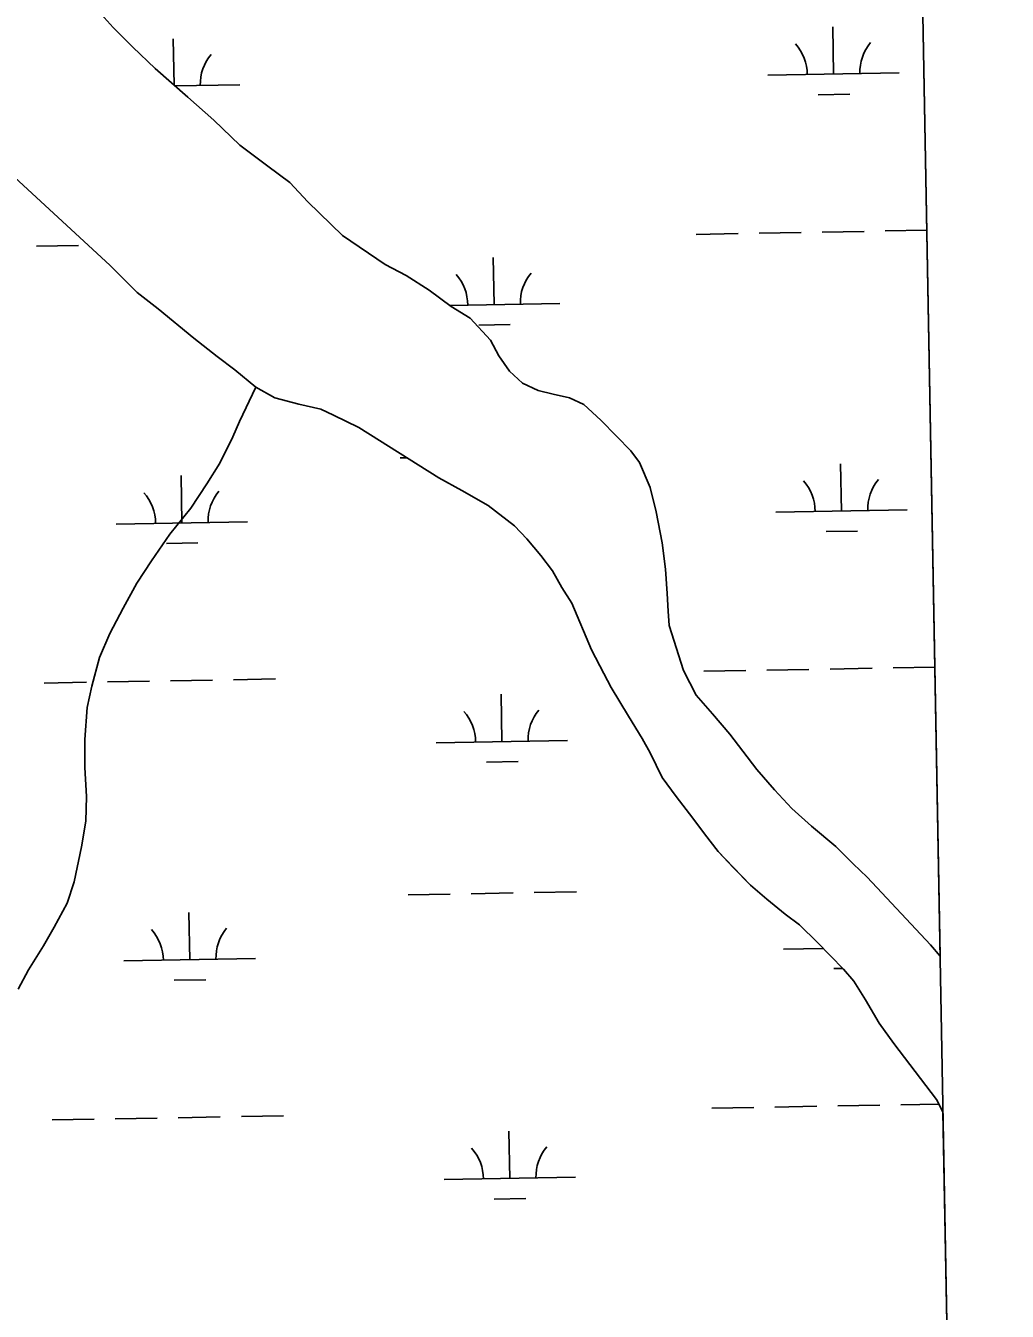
# Model space of a CAD drawing. Extents: x 3914892 to 3953151, y 242587 to 268572.
# Drawn here: x 3950288 to 3951034, y 252865 to 253844 of the extents above; entities that cross this region are included whole.
import ezdxf

# ---------------------------------------------------------------- set-up
doc = ezdxf.new("R2010")
doc.units = 0
for name, color, linetype in [('V-GRID-FRAM', 7, 'Continuous'), ('V-TOPO-SHOR', 7, 'Continuous'), ('V-WETL-SWMP', 7, 'Continuous')]:
    doc.layers.add(name, color=color, linetype=linetype)

msp = doc.modelspace()

# ---------------------------------------------------------------- linework, layer by layer
at = {"layer": 'V-GRID-FRAM'}
msp.add_lwpolyline([(3918836.61, 266200.25), (3950733.29, 266770.94), (3951066.49, 248591.34), (3919153.95, 248020.36), (3918836.61, 266200.25)], dxfattribs=at)
at = {"layer": 'V-TOPO-SHOR'}
for points in [[(3950677.55, 253566.21), (3950665.56, 253571.92), (3950655.65, 253580.96), (3950647.61, 253592.73), (3950641.16, 253604.54), (3950625.61, 253621.22), (3950611.31, 253630.13), (3950594.61, 253642.54), (3950576.95, 253653.86), (3950560.93, 253662.19), (3950528.47, 253684.15), (3950502.29, 253709.97), (3950488.56, 253724.68), (3950471.77, 253737.09), (3950450.5, 253753.01), (3950430.71, 253772.08), (3950410.87, 253789.55), (3950385.98, 253811.35), (3950369.1, 253827.55), (3950354.18, 253842.69), (3950342.77, 253855.36)], [(3950985.37, 253017.12), (3950980.4, 253026.52), (3950948.11, 253069.23), (3950936.98, 253084.67), (3950926.52, 253102.49), (3950917.54, 253116.48), (3950909.63, 253125.65), (3950890.07, 253146.11), (3950876.3, 253159.43), (3950865.37, 253167.5), (3950851.54, 253179.03), (3950838.89, 253189.54), (3950825.72, 253203.25), (3950814.5, 253215.3), (3950803.91, 253228.74), (3950795.08, 253240.73), (3950782.39, 253257.21), (3950771.83, 253271.64), (3950762.59, 253290.42), (3950756.52, 253301.34), (3950746.23, 253318.35), (3950732.88, 253340.03), (3950727.4, 253350.74), (3950718.14, 253368.92), (3950702.98, 253404.39), (3950695.55, 253416.34), (3950688.33, 253429.09), (3950679.48, 253440.68), (3950668.88, 253453.32), (3950659.39, 253463.34), (3950639.5, 253478.63), (3950619.3, 253490.14), (3950601.84, 253499.78), (3950540.95, 253538.1), (3950521.69, 253547.39), (3950512.06, 253552.03), (3950495.24, 253555.88), (3950477.04, 253560.56), (3950462.73, 253568.73), (3950446.56, 253581.91), (3950433.1, 253592.24), (3950415.36, 253606.07), (3950388.29, 253628.33), (3950372.3, 253640.92), (3950351.56, 253661.6), (3950279.39, 253728.51)], [(3950281.73, 253110.44), (3950289.7, 253125.16), (3950300.96, 253143.57), (3950309.31, 253157.68), (3950318.98, 253175.94), (3950324.41, 253192.32), (3950330.11, 253218.85), (3950333.24, 253238.48), (3950333.75, 253257.19), (3950332.57, 253279.33), (3950332.56, 253300.64), (3950334.42, 253324.89), (3950337.85, 253341.12), (3950343.64, 253363.07), (3950351.5, 253381.18), (3950361.59, 253400.42), (3950372.07, 253419.45), (3950383.3, 253436.67), (3950397.2, 253457), (3950413.08, 253476.68), (3950425.34, 253495.26), (3950435.13, 253510.93), (3950445.24, 253530.96), (3950450.14, 253542.58), (3950462.73, 253568.73)], [(3950983.2, 253135.5), (3950975.85, 253144.15), (3950927.68, 253195.67), (3950917.01, 253205.92), (3950903.82, 253219.03), (3950885.33, 253234.67), (3950870.56, 253248.02), (3950857.21, 253262.33), (3950843.89, 253277.63), (3950833.12, 253291.67), (3950823.32, 253304.69), (3950810.2, 253319.99), (3950797.65, 253334.27), (3950788.01, 253353.06), (3950777.2, 253387.41), (3950776.3, 253398.19), (3950775.48, 253411.76), (3950774.4, 253430.31), (3950771.76, 253450.3), (3950767.23, 253473.93), (3950762.76, 253492.37), (3950754.52, 253511.52), (3950747.99, 253520.26), (3950737.14, 253531.52), (3950725.13, 253543.79), (3950712.11, 253555.51), (3950701.3, 253560.78), (3950688.83, 253563.51), (3950677.55, 253566.21)]]:
    msp.add_lwpolyline(points, dxfattribs=at)
at = {"layer": 'V-WETL-SWMP'}
for p, q in [((3950956.72, 254580.24), (3950983.2, 253135.5)), ((3950354.18, 253842.69), (3950342.77, 253855.36)), ((3950369.1, 253827.55), (3950354.18, 253842.69)), ((3950902.23, 253807.09), (3950901.58, 253843.08)), ((3950385.98, 253811.35), (3950369.1, 253827.55)), ((3950400.39, 253798.73), (3950399.75, 253834.1)), ((3950410.87, 253789.55), (3950385.98, 253811.35)), ((3950852.23, 253806.19), (3950952.22, 253807.98)), ((3950401.09, 253798.12), (3950450.39, 253799)), ((3950430.71, 253772.08), (3950410.87, 253789.55)), ((3950890.5, 253791.45), (3950914.5, 253791.87)), ((3950450.5, 253753.01), (3950430.71, 253772.08)), ((3950471.77, 253737.09), (3950450.5, 253753.01)), ((3950488.56, 253724.68), (3950471.77, 253737.09)), ((3950279.39, 253728.51), (3950351.56, 253661.6)), ((3950502.29, 253709.97), (3950488.56, 253724.68)), ((3950528.47, 253684.15), (3950502.29, 253709.97)), ((3950560.93, 253662.19), (3950528.47, 253684.15)), ((3950797.55, 253685.13), (3950829.54, 253685.7)), ((3950845.54, 253685.98), (3950877.53, 253686.56)), ((3950893.53, 253686.84), (3950925.53, 253687.42)), ((3950941.52, 253687.7), (3950973.07, 253688.27)), ((3950295.72, 253676.15), (3950327.71, 253676.72)), ((3950351.56, 253661.6), (3950372.3, 253640.92)), ((3950576.95, 253653.86), (3950560.93, 253662.19)), ((3950643.89, 253631.63), (3950643.24, 253667.62)), ((3950594.61, 253642.54), (3950576.95, 253653.86)), ((3950611.31, 253630.13), (3950594.61, 253642.54)), ((3950372.3, 253640.92), (3950388.29, 253628.33)), ((3950610.12, 253631.02), (3950693.88, 253632.52)), ((3950388.29, 253628.33), (3950415.36, 253606.07)), ((3950625.61, 253621.22), (3950611.31, 253630.13)), ((3950641.16, 253604.54), (3950625.61, 253621.22)), ((3950632.17, 253615.98), (3950656.16, 253616.41)), ((3950415.36, 253606.07), (3950433.1, 253592.24)), ((3950647.61, 253592.73), (3950641.16, 253604.54)), ((3950655.65, 253580.96), (3950647.61, 253592.73)), ((3950433.1, 253592.24), (3950446.56, 253581.91)), ((3950446.56, 253581.91), (3950462.73, 253568.72)), ((3950665.56, 253571.92), (3950655.65, 253580.96)), ((3950462.73, 253568.72), (3950477.04, 253560.56)), ((3950677.55, 253566.21), (3950665.56, 253571.92)), ((3950688.83, 253563.51), (3950677.55, 253566.21)), ((3950701.3, 253560.78), (3950688.83, 253563.51)), ((3950477.04, 253560.56), (3950495.24, 253555.88)), ((3950495.24, 253555.88), (3950512.06, 253552.03)), ((3950712.11, 253555.51), (3950701.3, 253560.78)), ((3950725.13, 253543.79), (3950712.11, 253555.51)), ((3950512.06, 253552.03), (3950521.69, 253547.39)), ((3950521.69, 253547.39), (3950540.95, 253538.09)), ((3950737.14, 253531.52), (3950725.13, 253543.79)), ((3950540.95, 253538.09), (3950601.84, 253499.78)), ((3950747.99, 253520.26), (3950737.14, 253531.52)), ((3950572.56, 253514.9), (3950577.67, 253514.99)), ((3950754.52, 253511.52), (3950747.99, 253520.26)), ((3950762.76, 253492.37), (3950754.52, 253511.52)), ((3950908.18, 253474.47), (3950907.53, 253510.46)), ((3950406.35, 253465.49), (3950405.71, 253501.48)), ((3950601.84, 253499.78), (3950619.3, 253490.14)), ((3950619.3, 253490.14), (3950639.5, 253478.63)), ((3950767.23, 253473.93), (3950762.76, 253492.37)), ((3950639.5, 253478.63), (3950659.39, 253463.34)), ((3950858.19, 253473.57), (3950958.17, 253475.36)), ((3950356.36, 253464.59), (3950456.34, 253466.38)), ((3950771.76, 253450.3), (3950767.23, 253473.93)), ((3950659.39, 253463.34), (3950668.88, 253453.32)), ((3950896.46, 253458.82), (3950920.45, 253459.25)), ((3950394.63, 253449.85), (3950418.62, 253450.27)), ((3950668.88, 253453.32), (3950679.48, 253440.68)), ((3950774.4, 253430.31), (3950771.76, 253450.3)), ((3950679.48, 253440.68), (3950688.33, 253429.09)), ((3950688.33, 253429.09), (3950695.55, 253416.34)), ((3950775.48, 253411.76), (3950774.4, 253430.31)), ((3950695.55, 253416.34), (3950702.98, 253404.39)), ((3950776.3, 253398.19), (3950775.48, 253411.76)), ((3950702.98, 253404.39), (3950718.14, 253368.92)), ((3950777.2, 253387.42), (3950776.3, 253398.19)), ((3950788.01, 253353.06), (3950777.2, 253387.42)), ((3950718.14, 253368.92), (3950727.4, 253350.74)), ((3950727.4, 253350.74), (3950732.88, 253340.03)), ((3950797.65, 253334.27), (3950788.01, 253353.06)), ((3950803.5, 253352.5), (3950835.49, 253353.08)), ((3950851.49, 253353.36), (3950883.49, 253353.93)), ((3950899.48, 253354.22), (3950931.48, 253354.79)), ((3950947.48, 253355.08), (3950979.17, 253355.65)), ((3950301.67, 253343.53), (3950333.67, 253344.1)), ((3950349.66, 253344.38), (3950381.66, 253344.96)), ((3950397.66, 253345.24), (3950429.65, 253345.82)), ((3950445.65, 253346.1), (3950477.64, 253346.67)), ((3950732.88, 253340.03), (3950746.23, 253318.35)), ((3950649.84, 253299), (3950649.2, 253335)), ((3950810.2, 253319.99), (3950797.65, 253334.27)), ((3950823.32, 253304.69), (3950810.2, 253319.99)), ((3950746.23, 253318.35), (3950756.52, 253301.34)), ((3950599.85, 253298.11), (3950699.83, 253299.9)), ((3950756.52, 253301.34), (3950762.59, 253290.42)), ((3950833.12, 253291.67), (3950823.32, 253304.69)), ((3950762.59, 253290.42), (3950771.83, 253271.64)), ((3950843.89, 253277.63), (3950833.12, 253291.67)), ((3950638.12, 253283.36), (3950662.11, 253283.79)), ((3950771.83, 253271.64), (3950782.39, 253257.21)), ((3950857.21, 253262.33), (3950843.89, 253277.63)), ((3950870.56, 253248.02), (3950857.21, 253262.33)), ((3950782.39, 253257.21), (3950795.08, 253240.73)), ((3950795.08, 253240.73), (3950803.92, 253228.74)), ((3950885.33, 253234.67), (3950870.56, 253248.02)), ((3950903.82, 253219.03), (3950885.33, 253234.67)), ((3950803.92, 253228.74), (3950814.5, 253215.3)), ((3950814.5, 253215.3), (3950825.72, 253203.24)), ((3950917.01, 253205.92), (3950903.82, 253219.03)), ((3950825.72, 253203.24), (3950838.89, 253189.54)), ((3950927.68, 253195.67), (3950917.01, 253205.92)), ((3950975.85, 253144.15), (3950927.68, 253195.67)), ((3950578.51, 253182.28), (3950610.5, 253182.85)), ((3950626.5, 253183.14), (3950658.5, 253183.71)), ((3950674.49, 253184), (3950706.49, 253184.57)), ((3950838.89, 253189.54), (3950851.54, 253179.03)), ((3950851.54, 253179.03), (3950865.37, 253167.5)), ((3950412.3, 253132.87), (3950411.66, 253168.86)), ((3950865.37, 253167.5), (3950876.3, 253159.43)), ((3950876.3, 253159.43), (3950890.07, 253146.11)), ((3950890.07, 253146.11), (3950909.63, 253125.66)), ((3950983.2, 253135.5), (3950975.85, 253144.15)), ((3950362.31, 253131.97), (3950462.29, 253133.76)), ((3950864.14, 253140.95), (3950894.49, 253141.49)), ((3950902.41, 253126.2), (3950908.99, 253126.32)), ((3950909.63, 253125.66), (3950917.54, 253116.48)), ((3950400.58, 253117.22), (3950424.58, 253117.65)), ((3950917.54, 253116.48), (3950926.52, 253102.49)), ((3950926.52, 253102.49), (3950936.98, 253084.67)), ((3950936.98, 253084.67), (3950948.11, 253069.23)), ((3950948.11, 253069.23), (3950980.39, 253026.52)), ((3950980.39, 253026.52), (3950985.37, 253017.12)), ((3950809.45, 253019.88), (3950841.44, 253020.45)), ((3950857.44, 253020.74), (3950889.44, 253021.31)), ((3950905.43, 253021.6), (3950937.43, 253022.17)), ((3950953.43, 253022.46), (3950982.27, 253022.97)), ((3950985.37, 253017.12), (3951010.15, 251665.08)), ((3950307.62, 253010.9), (3950339.62, 253011.48)), ((3950355.61, 253011.76), (3950387.61, 253012.33)), ((3950403.61, 253012.62), (3950435.6, 253013.19)), ((3950451.6, 253013.48), (3950483.59, 253014.05)), ((3950655.79, 252966.38), (3950655.15, 253002.38)), ((3950605.8, 252965.49), (3950705.78, 252967.28)), ((3950644.07, 252950.74), (3950668.06, 252951.17))]:
    msp.add_line(p, q, dxfattribs=at)
for centre, start, end in [((3950846.98, 253806.58), 0.25318, 41.79684), ((3950957.45, 253808.55), 140.25318, 181.79684), ((3950455.62, 253799.57), 140.25318, 181.79684), ((3950588.65, 253631.11), 0.25318, 41.79684), ((3950699.11, 253633.09), 140.25318, 181.79684), ((3950852.94, 253473.95), 0.25318, 41.79684), ((3950963.4, 253475.93), 140.25318, 181.79684), ((3950351.11, 253464.97), 0.25318, 41.79684), ((3950461.58, 253466.95), 140.25318, 181.79684), ((3950594.6, 253298.49), 0.25318, 41.79684), ((3950705.06, 253300.47), 140.25318, 181.79684), ((3950357.06, 253132.35), 0.25318, 41.79684), ((3950467.53, 253134.33), 140.25318, 181.79684), ((3950858.89, 253141.33), 0.25318, 0.87003), ((3950600.55, 252965.87), 0.25318, 41.79684), ((3950711.02, 252967.85), 140.25318, 181.79684)]:
    msp.add_arc(centre, 35.25, start, end, dxfattribs=at)

doc.saveas('drawing.dxf')
